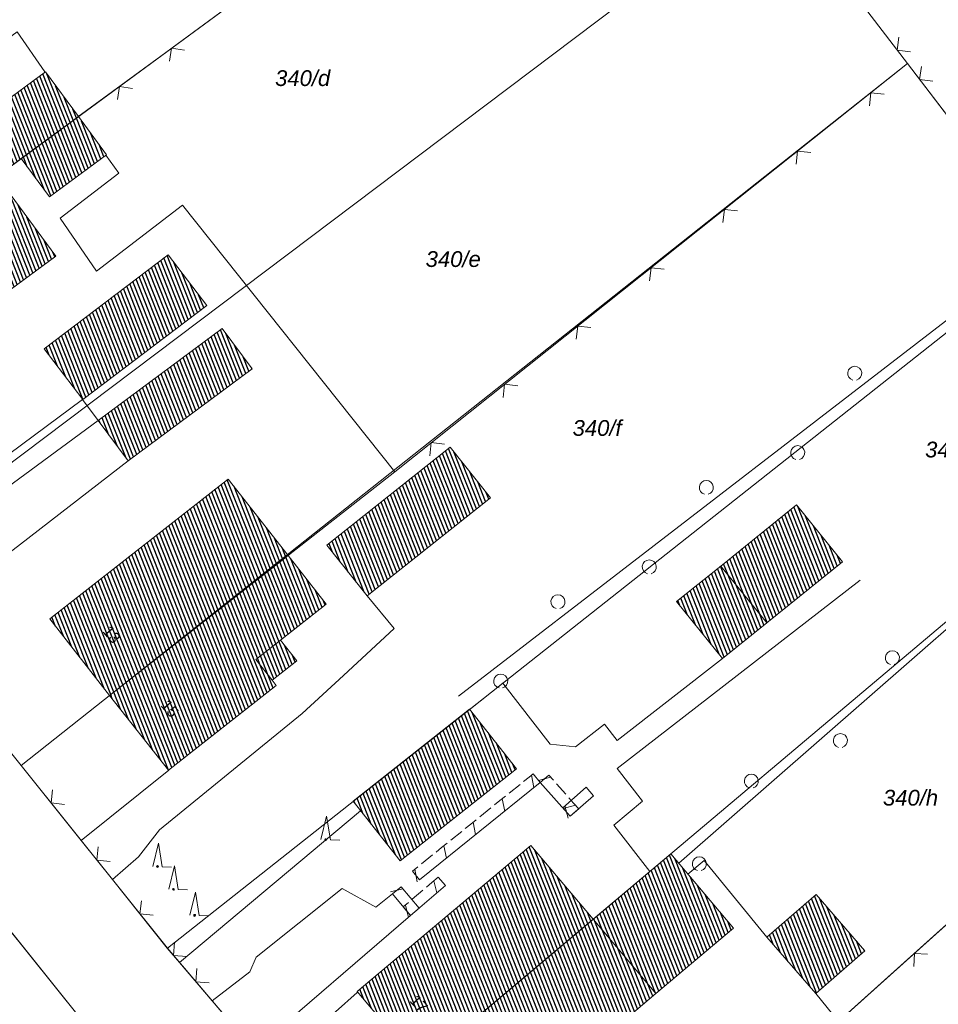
# Model space of a CAD drawing. Header units: metres. Extents: x 345144 to 348639, y 5629211 to 5635235.
# Tile 939 of 1056: x 347696 to 347745, y 5630851 to 5630903. Entities that reach past the tile are written whole.
import ezdxf
from ezdxf.enums import TextEntityAlignment as Align

# ---------------------------------------------------------------- set-up
doc = ezdxf.new("R2010")
doc.units = ezdxf.units.M
doc.header["$MEASUREMENT"] = 0
for name, color, linetype in [('081-083 Topographie', 7, 'Continuous'), ('AX Flurstück', 7, 'Continuous'), ('AX Gebäude', 7, 'Continuous'), ('Definitionslinie', 7, 'Continuous'), ('Präsentationsobjekt -Text (punktförmig)', 7, 'Continuous')]:
    doc.layers.add(name, color=color, linetype=linetype)
doc.styles.add('ARIAL', font='arial.ttf', dxfattribs={"height": 1})
doc.styles.add('ARIALIT', font='ariali.ttf', dxfattribs={"height": 1})
pattern_1 = [(111.5294117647, (0, 0), (-0.186045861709, -0.07339575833), [])]

# ---------------------------------------------------------------- blocks, each defined once
blk = doc.blocks.new('alk_7200_nrwx2')
at = {"true_color": 0x2e2e2e}
h = blk.add_hatch(color=250, dxfattribs=at)
edge = h.paths.add_edge_path(flags=0)
edge.add_arc((-0.020544, -0.388118), 0.055525, 180, 360, ccw=False)
edge.add_arc((-0.020544, -0.388118), 0.055525, 0, 180, ccw=False)
at = {"color": 250, "lineweight": 5, "true_color": 0x2e2e2e, "flags": 128}
blk.add_lwpolyline([(-0.298168, -0.388118), (-0.020544, 1), (0.257079, -0.388118), (0.812326, -0.388118)], dxfattribs=at)
blk.add_lwpolyline([(-0.298168, -0.388118), (-0.020544, 1), (0.257079, -0.388118), (0.812326, -0.388118)], dxfattribs=at)
at = {"color": 250, "lineweight": 5, "true_color": 0x2e2e2e}
for start, end in [(0, 180), (180, 0)]:
    blk.add_arc((-0.020544, -0.388118), 0.055525, start, end, dxfattribs=at)

msp = doc.modelspace()

# ---------------------------------------------------------------- hatches: boundary and pattern name
at = {"layer": 'AX Gebäude', "true_color": 0x4f4f4f}
h = msp.add_hatch(dxfattribs=at)
h.set_pattern_fill('_USER', color=251, scale=0.2, angle=111.5294118, style=0, pattern_type=0)
h.set_pattern_definition(pattern_1)
h.paths.add_polyline_path([(347693.042, 5630897.305), (347697.388, 5630900.507), (347699.149, 5630898.115), (347696.097, 5630895.871), (347694.802, 5630894.918)], flags=0)
h = msp.add_hatch(dxfattribs=at)
h.set_pattern_fill('_USER', color=251, scale=0.2, angle=111.5294118, style=0, pattern_type=0)
h.set_pattern_definition(pattern_1)
h.paths.add_polyline_path([(347696.097, 5630895.871), (347699.149, 5630898.115), (347700.65, 5630896.074), (347697.599, 5630893.83)], flags=0)
h = msp.add_hatch(dxfattribs=at)
h.set_pattern_fill('_USER', color=251, scale=0.2, angle=111.5294118, style=0, pattern_type=0)
h.set_pattern_definition(pattern_1)
h.paths.add_polyline_path([(347685.114, 5630887.769), (347694.802, 5630894.918), (347697.938, 5630890.667), (347688.25, 5630883.52)], flags=0)
h = msp.add_hatch(dxfattribs=at)
h.set_pattern_fill('_USER', color=251, scale=0.2, angle=111.5294118, style=0, pattern_type=0)
h.set_pattern_definition(pattern_1)
h.paths.add_polyline_path([(347697.33, 5630885.717), (347703.941, 5630890.737), (347705.996, 5630888.031), (347699.385, 5630883.011)], flags=0)
h = msp.add_hatch(dxfattribs=at)
h.set_pattern_fill('_USER', color=251, scale=0.2, angle=111.5294118, style=0, pattern_type=0)
h.set_pattern_definition(pattern_1)
h.paths.add_polyline_path([(347700.205, 5630881.88), (347706.821, 5630886.801), (347708.421, 5630884.65), (347701.805, 5630879.729)], flags=0)
h = msp.add_hatch(dxfattribs=at)
h.set_pattern_fill('_USER', color=251, scale=0.2, angle=111.5294118, style=0, pattern_type=0)
h.set_pattern_definition(pattern_1)
h.paths.add_polyline_path([(347712.418, 5630875.219), (347718.994, 5630880.459), (347721.142, 5630877.764), (347714.565, 5630872.524)], flags=0)
h = msp.add_hatch(dxfattribs=at)
h.set_pattern_fill('_USER', color=251, scale=0.2, angle=111.5294118, style=0, pattern_type=0)
h.set_pattern_definition(pattern_1)
h.paths.add_polyline_path([(347700.818, 5630867.205), (347697.616, 5630871.286), (347707.137, 5630878.759), (347710.34, 5630874.677)], flags=0)
h = msp.add_hatch(dxfattribs=at)
h.set_pattern_fill('_USER', color=251, scale=0.2, angle=111.5294118, style=0, pattern_type=0)
h.set_pattern_definition(pattern_1)
h.paths.add_polyline_path([(347733.433, 5630874.114), (347737.476, 5630877.38), (347739.931, 5630874.342), (347735.888, 5630871.076)], flags=0)
h = msp.add_hatch(dxfattribs=at)
h.set_pattern_fill('_USER', color=251, scale=0.2, angle=111.5294118, style=0, pattern_type=0)
h.set_pattern_definition(pattern_1)
h.paths.add_polyline_path([(347700.818, 5630867.205), (347710.34, 5630874.677), (347712.381, 5630872.077), (347709.939, 5630870.16), (347708.615, 5630869.121), (347709.485, 5630868.012), (347709.71, 5630867.725), (347703.955, 5630863.208)], flags=0)
h = msp.add_hatch(dxfattribs=at)
h.set_pattern_fill('_USER', color=251, scale=0.2, angle=111.5294118, style=0, pattern_type=0)
h.set_pattern_definition(pattern_1)
h.paths.add_polyline_path([(347733.433, 5630874.114), (347735.888, 5630871.076), (347733.534, 5630869.175), (347731.08, 5630872.213)], flags=0)
h = msp.add_hatch(dxfattribs=at)
h.set_pattern_fill('_USER', color=251, scale=0.2, angle=111.5294118, style=0, pattern_type=0)
h.set_pattern_definition(pattern_1)
h.paths.add_polyline_path([(347709.939, 5630870.16), (347710.809, 5630869.051), (347709.485, 5630868.012), (347708.615, 5630869.121)], flags=0)
h = msp.add_hatch(dxfattribs=at)
h.set_pattern_fill('_USER', color=251, scale=0.2, angle=111.5294118, style=0, pattern_type=0)
h.set_pattern_definition(pattern_1)
h.paths.add_polyline_path([(347713.816, 5630861.548), (347720.032, 5630866.461), (347722.538, 5630863.291), (347716.322, 5630858.378)], flags=0)
h = msp.add_hatch(dxfattribs=at)
h.set_pattern_fill('_USER', color=251, scale=0.2, angle=111.5294118, style=0, pattern_type=0)
h.set_pattern_definition(pattern_1)
h.paths.add_polyline_path([(347717.363, 5630847.441), (347714.035, 5630851.388), (347723.296, 5630859.197), (347726.624, 5630855.249)], flags=0)
h = msp.add_hatch(dxfattribs=at)
h.set_pattern_fill('_USER', color=251, scale=0.2, angle=111.5294118, style=0, pattern_type=0)
h.set_pattern_definition(pattern_1)
h.paths.add_polyline_path([(347729.97, 5630851.28), (347726.624, 5630855.249), (347730.772, 5630858.744), (347734.117, 5630854.776)], flags=0)
h = msp.add_hatch(dxfattribs=at)
h.set_pattern_fill('_USER', color=251, scale=0.2, angle=111.5294118, style=0, pattern_type=0)
h.set_pattern_definition(pattern_1)
h.paths.add_polyline_path([(347738.524, 5630856.576), (347741.13, 5630853.568), (347738.503, 5630851.292), (347735.897, 5630854.3)], flags=0)
h = msp.add_hatch(dxfattribs=at)
h.set_pattern_fill('_USER', color=251, scale=0.2, angle=111.5294118, style=0, pattern_type=0)
h.set_pattern_definition(pattern_1)
h.paths.add_polyline_path([(347717.363, 5630847.441), (347726.624, 5630855.249), (347729.97, 5630851.28), (347728.185, 5630849.776), (347726.578, 5630848.42), (347720.709, 5630843.472)], flags=0)

# ---------------------------------------------------------------- linework, layer by layer
at = {"layer": '081-083 Topographie', "color": 7, "linetype": 'Continuous', "lineweight": 5, "flags": 128}
for points in [[(347699.126, 5630898.099), (347703.543, 5630901.345), (347703.543, 5630901.345), (347728.863, 5630919.959)], [(347728.863, 5630919.959), (347736.237, 5630910.323), (347736.237, 5630910.323), (347743.401, 5630900.946)], [(347689.559, 5630903.104), (347692.023, 5630899.808), (347692.023, 5630899.808), (347695.889, 5630902.637), (347695.889, 5630902.637), (347697.36, 5630900.501)], [(347716.03, 5630879.148), (347743.401, 5630900.946)], [(347743.401, 5630900.946), (347750.771, 5630891.3), (347750.771, 5630891.3), (347751.03, 5630890.96), (347751.03, 5630890.96), (347757.663, 5630883.56), (347757.663, 5630883.56), (347758.755, 5630882.341), (347758.755, 5630882.341), (347763.629, 5630876.915), (347763.629, 5630876.915), (347763.887, 5630876.629), (347763.887, 5630876.629), (347766.433, 5630873.783)], [(347700.622, 5630896.064), (347701.313, 5630895.103), (347701.313, 5630895.103), (347698.176, 5630892.691), (347698.176, 5630892.691), (347700.123, 5630889.867), (347700.123, 5630889.867), (347704.714, 5630893.391), (347704.714, 5630893.391), (347716.03, 5630879.148), (347716.03, 5630879.148), (347710.356, 5630874.691)], [(347719.437, 5630867.172), (347750.771, 5630891.3)], [(347687.644, 5630874.304), (347699.372, 5630883.008), (347699.372, 5630883.008), (347700.196, 5630881.878), (347700.196, 5630881.878), (347688.453, 5630873.236)], [(347731.191, 5630858.243), (347758.755, 5630882.341)], [(347690.299, 5630870.825), (347701.797, 5630879.726)], [(347721.473, 5630833.402), (347732.181, 5630843.019), (347732.181, 5630843.019), (347739.721, 5630849.792), (347739.721, 5630849.792), (347744.098, 5630853.722), (347744.098, 5630853.722), (347766.433, 5630873.783)], [(347740.871, 5630873.362), (347727.898, 5630863.304), (347727.898, 5630863.304), (347729.252, 5630861.564), (347729.252, 5630861.564), (347727.72, 5630860.283), (347727.72, 5630860.283), (347729.654, 5630857.803)], [(347714.561, 5630872.523), (347716.005, 5630870.779), (347716.005, 5630870.779), (347713.297, 5630868.273), (347713.297, 5630868.273), (347711.094, 5630866.233), (347711.094, 5630866.233), (347703.47, 5630860.028), (347703.47, 5630860.028), (347702.359, 5630858.589), (347702.359, 5630858.589), (347700.97, 5630857.368)], [(347719.983, 5630866.422), (347721.797, 5630867.855), (347721.797, 5630867.855), (347724.33, 5630864.599), (347724.33, 5630864.599), (347725.683, 5630864.46), (347725.683, 5630864.46), (347727.236, 5630865.674), (347727.236, 5630865.674), (347727.913, 5630864.789), (347727.913, 5630864.789), (347733.532, 5630869.174)], [(347692.611, 5630867.806), (347696.097, 5630863.462), (347696.097, 5630863.462), (347699.299, 5630859.456), (347699.299, 5630859.456), (347700.97, 5630857.368), (347700.97, 5630857.368), (347703.896, 5630853.709), (347703.896, 5630853.709), (347704.553, 5630852.935), (347704.553, 5630852.935), (347706.288, 5630850.891), (347706.288, 5630850.891), (347708.531, 5630848.25)], [(347699.299, 5630859.456), (347703.97, 5630863.209)], [(347704.553, 5630852.935), (347714.203, 5630861.037)], [(347692.05, 5630858.933), (347694.338, 5630856.084), (347694.338, 5630856.084), (347695.237, 5630854.965), (347695.237, 5630854.965), (347699.203, 5630850.027), (347699.203, 5630850.027), (347702.956, 5630845.57), (347702.956, 5630845.57), (347705.122, 5630842.998), (347705.122, 5630842.998), (347707.117, 5630840.629), (347707.117, 5630840.629), (347710.182, 5630836.993), (347710.182, 5630836.993), (347714.575, 5630832.081), (347714.575, 5630832.081), (347718.513, 5630827.681), (347718.513, 5630827.681), (347719.251, 5630826.857), (347719.251, 5630826.857), (347722.252, 5630823.504)], [(347731.685, 5630857.656), (347732.543, 5630858.394), (347732.543, 5630858.394), (347735.897, 5630854.3)], [(347706.288, 5630850.891), (347708.294, 5630852.442), (347708.294, 5630852.442), (347708.642, 5630853.227), (347708.642, 5630853.227), (347713.229, 5630856.899), (347713.229, 5630856.899), (347715.022, 5630855.904), (347715.022, 5630855.904), (347715.914, 5630856.599)], [(347708.531, 5630848.25), (347716.878, 5630855.451)], [(347709.41, 5630847.213), (347714.035, 5630851.345)], [(347738.502, 5630851.292), (347739.721, 5630849.792)]]:
    msp.add_lwpolyline(points, dxfattribs=at)
at = {"layer": 'AX Flurstück', "color": 8, "linetype": 'Continuous', "lineweight": 13, "true_color": 0x808080, "flags": 128}
for points in [[(347752.403, 5630975.981), (347780.13, 5630929.385), (347785.657, 5630920.113), (347786.417, 5630918.852), (347788.286, 5630915.594), (347791.515, 5630897.551), (347763.887, 5630876.628), (347758.755, 5630882.34), (347751.03, 5630890.96), (347743.4, 5630900.946), (347736.236, 5630910.323), (347728.862, 5630919.959), (347721.274, 5630929.886), (347713.631, 5630939.88), (347706.011, 5630949.856), (347710.027, 5630952.895), (347748.929, 5630982.587), (347749.29, 5630981.872), (347752.403, 5630975.981)], [(347634.388, 5630943.329), (347648.576, 5630926.532), (347657.828, 5630914.369), (347660.586, 5630911.064), (347665.519, 5630904.373), (347672.942, 5630894.306), (347680.332, 5630884.285), (347682.062, 5630881.793), (347687.946, 5630873.899), (347692.611, 5630867.806), (347696.097, 5630863.461), (347703.897, 5630853.708), (347712.615, 5630843.438), (347714.755, 5630840.919), (347721.474, 5630833.401), (347726.69, 5630827.546), (347730.481, 5630823.569), (347739.26, 5630814.297), (347740.611, 5630812.821), (347750.452, 5630803.065)], [(347699.204, 5630850.026), (347692.051, 5630858.933), (347687.899, 5630864.125), (347684.716, 5630868.307), (347677.221, 5630878.388), (347669.595, 5630888.484), (347662.056, 5630898.717), (347655.698, 5630907.49), (347643.861, 5630922.791), (347631.432, 5630937.545)], [(347728.862, 5630919.959), (347680.332, 5630884.285), (347672.942, 5630894.306), (347721.274, 5630929.886), (347728.862, 5630919.959)], [(347736.236, 5630910.323), (347687.946, 5630873.899), (347682.062, 5630881.793), (347680.332, 5630884.285), (347728.862, 5630919.959), (347736.236, 5630910.323)], [(347687.946, 5630873.899), (347736.236, 5630910.323), (347743.4, 5630900.946), (347696.097, 5630863.461), (347692.611, 5630867.806), (347687.946, 5630873.899)], [(347696.097, 5630863.461), (347743.4, 5630900.946), (347751.03, 5630890.96), (347703.897, 5630853.708), (347696.097, 5630863.461)], [(347751.03, 5630890.96), (347758.755, 5630882.34), (347712.615, 5630843.438), (347703.897, 5630853.708), (347751.03, 5630890.96)], [(347766.433, 5630873.783), (347721.474, 5630833.401), (347714.755, 5630840.919), (347712.615, 5630843.438), (347758.755, 5630882.34), (347763.887, 5630876.628), (347766.433, 5630873.783)], [(347774.149, 5630865.174), (347730.481, 5630823.569), (347726.69, 5630827.546), (347721.474, 5630833.401), (347766.433, 5630873.783), (347774.149, 5630865.174)], [(347644.834, 5630821.635), (347692.051, 5630858.933), (347699.204, 5630850.026), (347652.517, 5630810.726), (347651.51, 5630812.047), (347651.075, 5630812.675), (347644.834, 5630821.635)]]:
    msp.add_lwpolyline(points, dxfattribs=at)
at = {"layer": 'AX Gebäude', "color": 7, "linetype": 'Continuous', "lineweight": 5, "flags": 128}
for points in [[(347693.042, 5630897.305), (347697.388, 5630900.507), (347699.149, 5630898.115), (347696.097, 5630895.871), (347694.802, 5630894.918), (347693.042, 5630897.305)], [(347696.097, 5630895.871), (347699.149, 5630898.115), (347700.65, 5630896.074), (347697.599, 5630893.83), (347696.097, 5630895.871)], [(347685.114, 5630887.769), (347694.802, 5630894.918), (347697.938, 5630890.667), (347688.25, 5630883.52), (347685.114, 5630887.769)], [(347697.33, 5630885.717), (347703.941, 5630890.737), (347705.996, 5630888.031), (347699.385, 5630883.011), (347697.33, 5630885.717)], [(347700.205, 5630881.88), (347706.821, 5630886.801), (347708.421, 5630884.65), (347701.805, 5630879.729), (347700.205, 5630881.88)], [(347712.418, 5630875.219), (347718.994, 5630880.459), (347721.142, 5630877.764), (347714.565, 5630872.524), (347712.418, 5630875.219)], [(347700.818, 5630867.205), (347697.616, 5630871.286), (347707.137, 5630878.759), (347710.34, 5630874.677), (347700.818, 5630867.205)], [(347733.433, 5630874.114), (347737.476, 5630877.38), (347739.931, 5630874.342), (347735.888, 5630871.076), (347733.433, 5630874.114)], [(347700.818, 5630867.205), (347710.34, 5630874.677), (347712.381, 5630872.077), (347709.939, 5630870.16), (347708.615, 5630869.121), (347709.485, 5630868.012), (347709.71, 5630867.725), (347703.955, 5630863.208), (347700.818, 5630867.205)], [(347733.433, 5630874.114), (347735.888, 5630871.076), (347733.534, 5630869.175), (347731.08, 5630872.213), (347733.433, 5630874.114)], [(347709.939, 5630870.16), (347710.809, 5630869.051), (347709.485, 5630868.012), (347708.615, 5630869.121), (347709.939, 5630870.16)], [(347713.816, 5630861.548), (347720.032, 5630866.461), (347722.538, 5630863.291), (347716.322, 5630858.378), (347713.816, 5630861.548)], [(347717.363, 5630847.441), (347714.035, 5630851.388), (347723.296, 5630859.197), (347726.624, 5630855.249), (347717.363, 5630847.441)], [(347729.97, 5630851.28), (347726.624, 5630855.249), (347730.772, 5630858.744), (347734.117, 5630854.776), (347729.97, 5630851.28)], [(347738.524, 5630856.576), (347741.13, 5630853.568), (347738.503, 5630851.292), (347735.897, 5630854.3), (347738.524, 5630856.576)], [(347717.363, 5630847.441), (347726.624, 5630855.249), (347729.97, 5630851.28), (347728.185, 5630849.776), (347726.578, 5630848.42), (347720.709, 5630843.472), (347717.363, 5630847.441)]]:
    msp.add_lwpolyline(points, dxfattribs=at)
at = {"layer": 'Definitionslinie', "color": 7, "linetype": 'Continuous', "lineweight": 5, "flags": 128}
for points in [[(347703.543, 5630901.345), (347728.863, 5630919.959)], [(347736.237, 5630910.323), (347743.401, 5630900.946)], [(347695.889, 5630902.637), (347697.36, 5630900.501)], [(347742.948, 5630902.362), (347742.854, 5630901.661), (347743.555, 5630901.568)], [(347742.948, 5630902.362), (347742.854, 5630901.661), (347743.555, 5630901.568)], [(347704.816, 5630901.661), (347704.117, 5630901.767), (347704.011, 5630901.068)], [(347704.816, 5630901.661), (347704.117, 5630901.767), (347704.011, 5630901.068)], [(347699.126, 5630898.099), (347703.543, 5630901.345)], [(347716.03, 5630879.148), (347743.401, 5630900.946)], [(347743.401, 5630900.946), (347750.771, 5630891.3)], [(347744.144, 5630900.797), (347744.05, 5630900.096), (347744.751, 5630900.002)], [(347744.144, 5630900.797), (347744.05, 5630900.096), (347744.751, 5630900.002)], [(347702.033, 5630899.615), (347701.335, 5630899.722), (347701.228, 5630899.023)], [(347702.033, 5630899.615), (347701.335, 5630899.722), (347701.228, 5630899.023)], [(347742.152, 5630899.312), (347741.449, 5630899.392), (347741.37, 5630898.689)], [(347742.152, 5630899.312), (347741.449, 5630899.392), (347741.37, 5630898.689)], [(347700.622, 5630896.064), (347701.313, 5630895.103)], [(347738.241, 5630896.197), (347737.538, 5630896.277), (347737.458, 5630895.574)], [(347738.241, 5630896.197), (347737.538, 5630896.277), (347737.458, 5630895.574)], [(347698.176, 5630892.691), (347701.313, 5630895.103)], [(347700.123, 5630889.867), (347704.714, 5630893.391)], [(347704.714, 5630893.391), (347716.03, 5630879.148)], [(347734.329, 5630893.082), (347733.627, 5630893.162), (347733.547, 5630892.459)], [(347734.329, 5630893.082), (347733.627, 5630893.162), (347733.547, 5630892.459)], [(347698.176, 5630892.691), (347700.123, 5630889.867)], [(347730.418, 5630889.967), (347729.716, 5630890.047), (347729.636, 5630889.344)], [(347730.418, 5630889.967), (347729.716, 5630890.047), (347729.636, 5630889.344)], [(347726.507, 5630886.852), (347725.804, 5630886.932), (347725.725, 5630886.23)], [(347726.507, 5630886.852), (347725.804, 5630886.932), (347725.725, 5630886.23)], [(347722.596, 5630883.738), (347721.893, 5630883.817), (347721.813, 5630883.115)], [(347722.596, 5630883.738), (347721.893, 5630883.817), (347721.813, 5630883.115)], [(347687.644, 5630874.304), (347699.372, 5630883.008)], [(347699.372, 5630883.008), (347700.196, 5630881.878)], [(347688.453, 5630873.236), (347700.196, 5630881.878)], [(347718.684, 5630880.623), (347717.982, 5630880.702), (347717.902, 5630880)], [(347718.684, 5630880.623), (347717.982, 5630880.702), (347717.902, 5630880)], [(347690.299, 5630870.825), (347701.797, 5630879.726)], [(347710.356, 5630874.691), (347716.03, 5630879.148)], [(347744.098, 5630853.722), (347766.433, 5630873.783)], [(347727.898, 5630863.304), (347740.871, 5630873.362)], [(347714.561, 5630872.523), (347716.005, 5630870.779)], [(347713.297, 5630868.273), (347716.005, 5630870.779)], [(347727.913, 5630864.789), (347733.532, 5630869.174)], [(347711.094, 5630866.233), (347713.297, 5630868.273)], [(347692.611, 5630867.806), (347696.097, 5630863.462)], [(347719.983, 5630866.422), (347721.797, 5630867.855)], [(347721.797, 5630867.855), (347724.33, 5630864.599)], [(347703.47, 5630860.028), (347711.094, 5630866.233)], [(347725.683, 5630864.46), (347727.236, 5630865.674)], [(347727.236, 5630865.674), (347727.913, 5630864.789)], [(347724.33, 5630864.599), (347725.683, 5630864.46)], [(347696.097, 5630863.462), (347699.299, 5630859.456)], [(347699.299, 5630859.456), (347703.97, 5630863.209)], [(347727.898, 5630863.304), (347729.252, 5630861.564)], [(347697.776, 5630862.162), (347697.698, 5630861.459), (347698.401, 5630861.381)], [(347697.776, 5630862.162), (347697.698, 5630861.459), (347698.401, 5630861.381)], [(347727.72, 5630860.283), (347729.252, 5630861.564)], [(347704.553, 5630852.935), (347714.203, 5630861.037)], [(347702.359, 5630858.589), (347703.47, 5630860.028)], [(347727.72, 5630860.283), (347729.654, 5630857.803)], [(347699.299, 5630859.456), (347700.97, 5630857.368)], [(347700.212, 5630859.115), (347700.135, 5630858.412), (347700.837, 5630858.334)], [(347700.212, 5630859.115), (347700.135, 5630858.412), (347700.837, 5630858.334)], [(347700.97, 5630857.368), (347702.359, 5630858.589)], [(347731.685, 5630857.656), (347732.543, 5630858.394)], [(347732.543, 5630858.394), (347735.897, 5630854.3)], [(347700.97, 5630857.368), (347703.896, 5630853.709)], [(347708.642, 5630853.227), (347713.229, 5630856.899)], [(347713.229, 5630856.899), (347715.022, 5630855.904)], [(347715.022, 5630855.904), (347715.914, 5630856.599)], [(347702.511, 5630856.241), (347702.433, 5630855.539), (347703.136, 5630855.46)], [(347702.511, 5630856.241), (347702.433, 5630855.539), (347703.136, 5630855.46)], [(347708.531, 5630848.25), (347716.878, 5630855.451)], [(347695.237, 5630854.965), (347699.203, 5630850.027)], [(347704.282, 5630854.027), (347704.225, 5630853.322), (347704.929, 5630853.264)], [(347704.282, 5630854.027), (347704.225, 5630853.322), (347704.929, 5630853.264)], [(347739.721, 5630849.792), (347744.098, 5630853.722)], [(347703.896, 5630853.709), (347704.553, 5630852.935)], [(347708.294, 5630852.442), (347708.642, 5630853.227)], [(347744.476, 5630853.389), (347743.77, 5630853.427), (347743.732, 5630852.721)], [(347744.476, 5630853.389), (347743.77, 5630853.427), (347743.732, 5630852.721)], [(347704.553, 5630852.935), (347706.288, 5630850.891)], [(347705.478, 5630852.618), (347705.421, 5630851.913), (347706.125, 5630851.855)], [(347705.478, 5630852.618), (347705.421, 5630851.913), (347706.125, 5630851.855)], [(347706.288, 5630850.891), (347708.294, 5630852.442)], [(347709.41, 5630847.213), (347714.035, 5630851.345)], [(347738.502, 5630851.292), (347739.721, 5630849.792)], [(347706.288, 5630850.891), (347708.531, 5630848.25)]]:
    msp.add_lwpolyline(points, dxfattribs=at)
at = {"layer": 'Definitionslinie', "color": 44, "linetype": 'Continuous', "lineweight": 5, "true_color": 0xb27500, "flags": 128}
for points in [[(347722.915, 5630862.609), (347723.207, 5630862.844)], [(347722.915, 5630862.609), (347723.207, 5630862.844)], [(347723.207, 5630862.844), (347723.426, 5630863.021)], [(347723.207, 5630862.844), (347723.426, 5630863.021)], [(347723.464, 5630862.28), (347723.326, 5630862.94)], [(347723.464, 5630862.28), (347723.326, 5630862.94)], [(347723.426, 5630863.021), (347723.803, 5630862.554)], [(347723.426, 5630863.021), (347723.803, 5630862.554)], [(347723.701, 5630862.668), (347724.353, 5630862.838)], [(347723.701, 5630862.668), (347724.353, 5630862.838)], [(347724.252, 5630862.952), (347723.803, 5630862.554)], [(347724.252, 5630862.952), (347723.803, 5630862.554)], [(347724.252, 5630862.952), (347724.501, 5630862.672)], [(347724.252, 5630862.952), (347724.501, 5630862.672)], [(347717.357, 5630857.354), (347723.803, 5630862.554)], [(347722.136, 5630861.981), (347722.72, 5630862.452)], [(347722.136, 5630861.981), (347722.72, 5630862.452)], [(347723.803, 5630862.554), (347725.402, 5630860.753)], [(347724.667, 5630862.485), (347725.165, 5630861.924)], [(347724.667, 5630862.485), (347725.165, 5630861.924)], [(347725.007, 5630861.204), (347726.256, 5630862.298)], [(347725.007, 5630861.204), (347726.256, 5630862.298)], [(347726.256, 5630862.298), (347726.651, 5630861.847)], [(347726.256, 5630862.298), (347726.651, 5630861.847)], [(347721.65, 5630861.588), (347721.942, 5630861.824)], [(347721.65, 5630861.588), (347721.942, 5630861.824)], [(347721.908, 5630861.024), (347721.77, 5630861.684)], [(347721.908, 5630861.024), (347721.77, 5630861.684)], [(347725.331, 5630861.737), (347725.58, 5630861.456)], [(347725.331, 5630861.737), (347725.58, 5630861.456)], [(347725.402, 5630860.753), (347726.651, 5630861.847)], [(347720.58, 5630860.725), (347721.163, 5630861.196)], [(347720.58, 5630860.725), (347721.163, 5630861.196)], [(347721.358, 5630861.353), (347721.65, 5630861.588)], [(347721.358, 5630861.353), (347721.65, 5630861.588)], [(347725.007, 5630861.204), (347725.402, 5630860.753)], [(347725.007, 5630861.204), (347725.402, 5630860.753)], [(347725.029, 5630861.172), (347725.681, 5630861.342)], [(347725.029, 5630861.172), (347725.681, 5630861.342)], [(347725.287, 5630860.653), (347725.121, 5630861.305)], [(347725.287, 5630860.653), (347725.121, 5630861.305)], [(347725.851, 5630861.151), (347725.402, 5630860.753)], [(347725.851, 5630861.151), (347725.402, 5630860.753)], [(347725.58, 5630861.456), (347725.851, 5630861.151)], [(347725.58, 5630861.456), (347725.851, 5630861.151)], [(347720.093, 5630860.332), (347720.385, 5630860.568)], [(347720.093, 5630860.332), (347720.385, 5630860.568)], [(347719.801, 5630860.097), (347720.093, 5630860.332)], [(347719.801, 5630860.097), (347720.093, 5630860.332)], [(347720.351, 5630859.768), (347720.213, 5630860.428)], [(347720.351, 5630859.768), (347720.213, 5630860.428)], [(347719.023, 5630859.469), (347719.607, 5630859.94)], [(347719.023, 5630859.469), (347719.607, 5630859.94)], [(347718.245, 5630858.841), (347718.537, 5630859.077)], [(347718.245, 5630858.841), (347718.537, 5630859.077)], [(347718.537, 5630859.077), (347718.829, 5630859.312)], [(347718.537, 5630859.077), (347718.829, 5630859.312)], [(347718.795, 5630858.514), (347718.657, 5630859.174)], [(347718.795, 5630858.514), (347718.657, 5630859.174)], [(347717.466, 5630858.213), (347718.05, 5630858.684)], [(347717.466, 5630858.213), (347718.05, 5630858.684)], [(347716.98, 5630857.821), (347717.272, 5630858.056)], [(347716.98, 5630857.821), (347717.272, 5630858.056)], [(347717.238, 5630857.257), (347717.1, 5630857.917)], [(347717.238, 5630857.257), (347717.1, 5630857.917)], [(347716.98, 5630857.821), (347717.357, 5630857.354)], [(347716.98, 5630857.821), (347717.357, 5630857.354)], [(347718.007, 5630857.208), (347718.349, 5630857.501)], [(347718.007, 5630857.208), (347718.349, 5630857.501)], [(347718.349, 5630857.501), (347718.739, 5630857.045)], [(347718.349, 5630857.501), (347718.739, 5630857.045)], [(347715.816, 5630856.716), (347716.472, 5630856.868)], [(347715.816, 5630856.716), (347716.472, 5630856.868)], [(347716.373, 5630856.985), (347715.914, 5630856.599)], [(347716.373, 5630856.985), (347715.914, 5630856.599)], [(347716.373, 5630856.985), (347717.337, 5630855.837)], [(347716.373, 5630856.985), (347717.337, 5630855.837)], [(347716.878, 5630855.451), (347718.739, 5630857.045)], [(347717.722, 5630856.964), (347718.007, 5630857.208)], [(347717.722, 5630856.964), (347718.007, 5630857.208)], [(347718.281, 5630856.653), (347718.123, 5630857.307)], [(347718.281, 5630856.653), (347718.123, 5630857.307)], [(347715.914, 5630856.599), (347716.878, 5630855.451)], [(347716.963, 5630856.314), (347717.532, 5630856.801)], [(347716.963, 5630856.314), (347717.532, 5630856.801)], [(347716.488, 5630855.907), (347716.773, 5630856.151)], [(347716.488, 5630855.907), (347716.773, 5630856.151)], [(347716.488, 5630855.907), (347716.878, 5630855.451)], [(347716.488, 5630855.907), (347716.878, 5630855.451)], [(347716.762, 5630855.352), (347716.604, 5630856.006)], [(347716.762, 5630855.352), (347716.604, 5630856.006)], [(347717.337, 5630855.837), (347716.878, 5630855.451)], [(347717.337, 5630855.837), (347716.878, 5630855.451)]]:
    msp.add_lwpolyline(points, dxfattribs=at)
at = {"layer": 'Definitionslinie', "color": 7, "linetype": 'Continuous', "lineweight": 5}
for centre in [(347740.588, 5630884.406), (347740.588, 5630884.406), (347737.543, 5630880.167), (347737.543, 5630880.167), (347732.665, 5630878.305), (347732.665, 5630878.305), (347729.62, 5630874.066), (347729.62, 5630874.066), (347724.742, 5630872.204), (347724.742, 5630872.204), (347742.597, 5630869.212), (347742.597, 5630869.212), (347721.696, 5630867.965), (347721.696, 5630867.965), (347739.821, 5630864.791), (347739.821, 5630864.791), (347735.068, 5630862.63), (347735.068, 5630862.63), (347732.292, 5630858.209), (347732.292, 5630858.209)]:
    msp.add_arc(centre, 0.374771, -74.9996467, -105.0003533, dxfattribs=at)

# ---------------------------------------------------------------- block references
at = {"layer": '081-083 Topographie', "xscale": 0.9005, "yscale": 0.9005}
for p, rotation in [((347712.38, 5630859.848), -2.326036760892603), ((347703.402, 5630858.414), -2.326094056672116), ((347704.252, 5630857.197), -2.325521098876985), ((347705.387, 5630855.803), -2.326094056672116)]:
    msp.add_blockref('alk_7200_nrwx2', p, dxfattribs=dict(at, rotation=rotation))

# ---------------------------------------------------------------- texts
at = {"layer": 'Präsentationsobjekt -Text (punktförmig)', "color": 8, "true_color": 0x808080, "style": 'ARIALIT'}
for s, p in [('340/d', (347711.119, 5630900.169)), ('340/e', (347719.154, 5630890.506)), ('340/f', (347726.835, 5630881.486)), ('340/g', (347745.815, 5630880.333)), ('340/h', (347743.563, 5630861.74))]:
    msp.add_text(s, height=0.8421, dxfattribs=at).set_placement(p, align=Align.MIDDLE_CENTER)
at = {"layer": 'Präsentationsobjekt -Text (punktförmig)', "color": 7, "style": 'ARIAL'}
for s, height, rotation, p in [('13', 0.58947, -49.4568819, (347700.702, 5630870.267)), ('15', 0.58947, -49.4568819, (347703.806, 5630866.312)), ('17', 0.5894699, -47.1650312, (347717.105, 5630850.538))]:
    msp.add_text(s, height=height, rotation=rotation, dxfattribs=at).set_placement(p, align=Align.CENTER)

doc.saveas('drawing.dxf')
